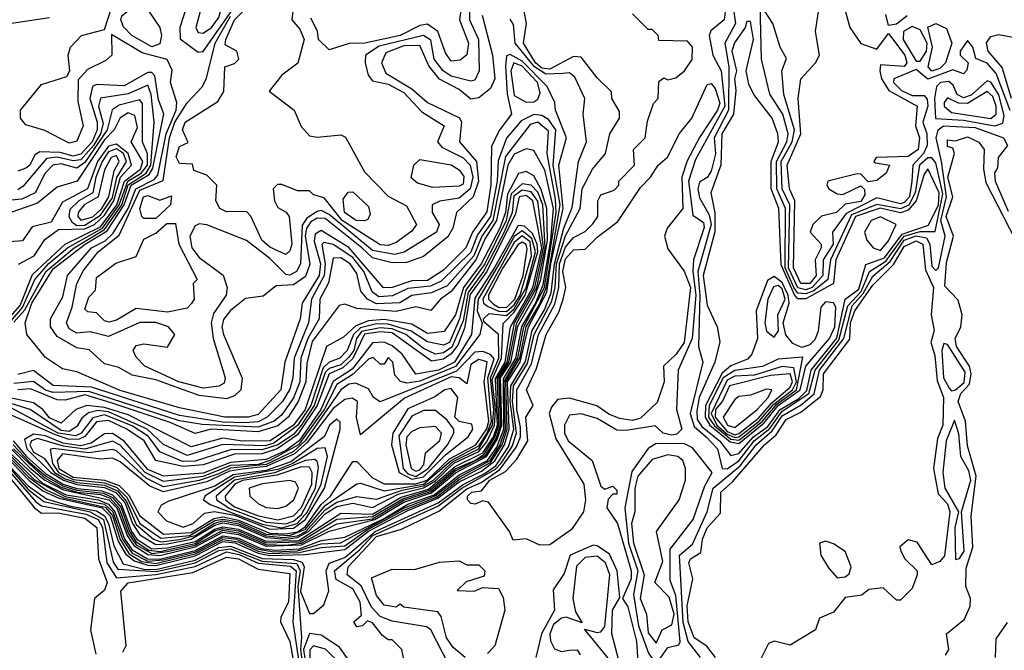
# Model space of a CAD drawing. Extents: x 2889633 to 3052318, y 540750 to 918690.
# Tile 538 of 656: x 2972860 to 2975359, y 836363 to 837965. Entities that reach past the tile are written whole.
import ezdxf

# ---------------------------------------------------------------- set-up
doc = ezdxf.new("R2010")
doc.units = 0

msp = doc.modelspace()

# ---------------------------------------------------------------- linework, layer by layer
at = {"layer": '0CON02XD'}
for points in [[(2973312.5, 837882.5), (2973325, 837884), (2973444.6, 838055), (2973449.4, 838119.4), (2973443.3, 838133.3), (2973420.8, 838129.2), (2973385, 838084), (2973375, 838078.8), (2973335, 838080), (2973313.3, 838065), (2973282.7, 837997.3), (2973266.2, 837945), (2973266.7, 837916.7), (2973312.5, 837882.5)], [(2974655, 836824.2), (2974685, 836844.5), (2974724.1, 836895), (2974763.3, 836926.7), (2974795, 836970.5), (2974862.9, 837015), (2974878.4, 837075), (2974939.2, 837150.8), (2974961.5, 837238.5), (2974995.4, 837274.6), (2975016.5, 837325), (2975058.2, 837351.8), (2975105, 837414.7), (2975145, 837427), (2975183.3, 837426.7), (2975202.5, 837522.5), (2975185, 837601.2), (2975175, 837614.3), (2975165, 837614.4), (2975143.8, 837595), (2975132.8, 837525), (2975116.4, 837493.6), (2975095, 837484.7), (2975035, 837495.4), (2974971.1, 837468.9), (2974917.7, 837355), (2974910.5, 837305), (2974875, 837276.4), (2974855, 837268.3), (2974835, 837270), (2974824.9, 837284.9), (2974802.2, 837335), (2974803.2, 837485), (2974781.3, 837535), (2974780.3, 837605), (2974806.8, 837655), (2974810, 837675), (2974796.7, 837725), (2974763.9, 837776.1), (2974742.5, 837865), (2974737.8, 838075)], [(2973535, 837368.8), (2973495, 837387.1), (2973474, 837405), (2973446.1, 837466.1), (2973435, 837477.5), (2973385, 837476.7), (2973367.5, 837485), (2973357.5, 837505), (2973360, 837545), (2973335, 837570), (2973301.7, 837581.7), (2973298.3, 837598.3), (2973265, 837600), (2973257, 837617), (2973265, 837642.5), (2973287, 837653), (2973272.5, 837685), (2973280, 837705), (2973363, 837757), (2973377.7, 837782.3), (2973380, 837845), (2973405, 837854), (2973416, 837865), (2973411.2, 837885), (2973381.2, 837901.2), (2973382.5, 837915), (2973405, 837964.2), (2973459.4, 838020.6)], [(2973325, 837930.5), (2973346.9, 837945), (2973365, 837970.6), (2973374.5, 838004.5), (2973365, 838024.2), (2973345, 838023.1), (2973320.4, 837995), (2973306.5, 837945), (2973312.7, 837932.7), (2973325, 837930.5)], [(2973195, 837895.6), (2973144.2, 837925), (2973123.3, 837946.7), (2973116, 837965), (2973119.2, 837975), (2973145, 837995.6), (2973185, 837990), (2973215.6, 837945), (2973220, 837925), (2973215, 837904), (2973195, 837895.6)], [(2974001.1, 838005), (2974001.4, 837965), (2974024.5, 837914.5), (2974026, 837835), (2974015, 837811.2), (2974005, 837808.8), (2973955, 837821.4), (2973934.2, 837835), (2973911.9, 837865), (2973903.2, 837913.2), (2973885, 837924.4), (2973772.1, 837897.9), (2973737.5, 837875), (2973736.7, 837855), (2973744.1, 837824.1), (2973755, 837810), (2973795, 837801.1), (2973835, 837780), (2973880.6, 837730.6), (2973936.7, 837695), (2973920, 837655), (2973931.2, 837641.2), (2973985, 837614.3), (2974002.9, 837595), (2974009.6, 837565), (2974003.3, 837535), (2973975, 837511.4), (2973925.8, 837504.2), (2973906.7, 837495), (2973906.2, 837475), (2973924, 837445), (2973918, 837425), (2973835.4, 837374.6), (2973811.7, 837368.3), (2973755, 837378.5), (2973645, 837470), (2973625, 837480), (2973615, 837477.8), (2973588.9, 837461.1), (2973577, 837443), (2973572, 837345), (2973562, 837325), (2973545, 837316), (2973535, 837318), (2973495, 837358), (2973435, 837403.8), (2973335, 837444), (2973315, 837446.2), (2973305, 837441.2), (2973291.9, 837415), (2973296.7, 837385), (2973315, 837360.8), (2973376, 837316), (2973386.2, 837285), (2973384, 837265), (2973351.7, 837218.3), (2973345.7, 837195), (2973350.8, 837155), (2973381.2, 837055), (2973378.3, 837041.7), (2973365, 837033.8), (2973325, 837028.6)], [(2973981.5, 838005), (2973975.6, 837965), (2973999.2, 837905), (2973994.2, 837875.8), (2973977.7, 837862.3), (2973955, 837860), (2973940.5, 837880.5), (2973920.8, 837935), (2973895, 837954), (2973875, 837950), (2973825, 837924.6), (2973735.6, 837905.6), (2973695.7, 837904.3), (2973645, 837888), (2973618, 837915), (2973615.7, 837935.7), (2973598.7, 837968.7)], [(2974033.9, 837976.1), (2974060, 837875), (2974065.6, 837814.4), (2974055, 837790), (2974025, 837766.7), (2974005, 837763.3), (2973975, 837787.5), (2973925, 837814.3), (2973898.1, 837848.1), (2973875, 837899.2), (2973835, 837898.9), (2973788.9, 837881.1), (2973778, 837855), (2973788.7, 837828.7), (2973855, 837789.4), (2973894.6, 837754.6), (2973976, 837716), (2973981.2, 837705), (2973976, 837655), (2974019.1, 837605), (2974024.6, 837555), (2974010.5, 837515), (2973968.8, 837475), (2973959.2, 837435), (2973946.5, 837413.5), (2973885, 837363.8), (2973841.7, 837348.3), (2973805, 837347.5), (2973755, 837360), (2973728.5, 837385), (2973635, 837459.6), (2973615, 837461.1), (2973598.8, 837451.2), (2973587.6, 837435), (2973584.2, 837415.8), (2973596.2, 837343.8), (2973585, 837312.9), (2973555, 837291.1), (2973510.8, 837289.2), (2973477.3, 837262.7), (2973433, 837257), (2973395, 837226.2), (2973377, 837203), (2973372.9, 837185), (2973377.1, 837165), (2973424.1, 837054.1), (2973421.2, 837025), (2973405, 837009.2), (2973385, 837001.9), (2973315, 837010), (2973205, 837050), (2973145, 837061.9), (2973111.7, 837081.7), (2973075, 837090.8), (2973036, 837126), (2973005, 837131.4), (2972955, 837160), (2972938.1, 837185), (2972937.5, 837205), (2972968.8, 837261.2), (2972980.8, 837315), (2973042.1, 837385), (2973076.8, 837403.2), (2973097.2, 837422.8), (2973134.8, 837485), (2973154.4, 837535.6), (2973200.7, 837559.3), (2973209.9, 837570.1), (2973231.1, 837675), (2973256.8, 837735), (2973258.9, 837755), (2973242.5, 837805), (2973246.4, 837836.4), (2973234.1, 837864.1), (2973170.5, 837880.5), (2973092.5, 837927.5), (2973093.3, 837875), (2973078.6, 837861.4), (2973031.5, 837838.5), (2973008.1, 837811.9), (2973006.9, 837756.9), (2973020.8, 837695), (2973005, 837656.7), (2972985, 837651.4), (2972923.9, 837683.9), (2972875, 837698), (2972861.4, 837715), (2972861.9, 837735), (2972915, 837800), (2972979.5, 837820.5), (2972986.7, 837835), (2972982.5, 837875), (2972988.8, 837895), (2973016.7, 837925), (2973075, 837940), (2973092.5, 837995)], [(2973325, 837028.6), (2973263.3, 837045), (2973177.5, 837085), (2973155, 837107.5), (2973147.5, 837125), (2973155, 837137.5), (2973175, 837141.2), (2973235, 837133.3), (2973253.3, 837165), (2973237.5, 837185), (2973205, 837195.6), (2973165, 837195.8), (2973085, 837160), (2973038.3, 837171.7), (2973005, 837168.8), (2972985, 837180), (2972978.8, 837195), (2972993.1, 837235), (2973004.3, 837295), (2973022, 837328), (2973058.8, 837375), (2973112.1, 837417.9), (2973165, 837531.8), (2973223.5, 837556.5), (2973239.6, 837665), (2973253.6, 837705), (2973285, 837753.8), (2973323.3, 837795), (2973333.9, 837816.1), (2973356.2, 837905), (2973395, 837973.5)], [(2973553.1, 837986.9), (2973550, 837965), (2973570.9, 837940.9), (2973582, 837915), (2973565.6, 837854.4), (2973525, 837824), (2973493, 837783), (2973556.7, 837735), (2973573.9, 837693.9), (2973595, 837670), (2973615, 837666.2), (2973675, 837672.5), (2973686.4, 837666.4), (2973735, 837578.8), (2973795, 837516.7), (2973841.7, 837491.7), (2973866.7, 837445), (2973855, 837427.5), (2973815, 837398.8), (2973795, 837391.4), (2973775, 837393.1), (2973677.8, 837455), (2973632.3, 837512.3), (2973605, 837520), (2973595, 837530), (2973565, 837530), (2973525, 837546.7), (2973513.9, 837546.1), (2973503.3, 837535), (2973506.7, 837505), (2973515, 837487.5), (2973536.4, 837476.4), (2973543.3, 837465), (2973550, 837395), (2973545, 837377.5), (2973535, 837368.8)], [(2973840, 836315), (2973830, 836365), (2973805, 836390), (2973795, 836390), (2973780.7, 836400.7), (2973755, 836432.5), (2973742.5, 836437.5), (2973730, 836425), (2973715, 836422.5), (2973707.5, 836435), (2973727.5, 836452.5), (2973723.8, 836485), (2973705, 836519.2), (2973662.7, 836542.7), (2973658.6, 836565), (2973722.1, 836617.9), (2973755.9, 836655), (2973921, 836729), (2973981.8, 836775), (2974067.1, 836822.9), (2974081.9, 836838.1), (2974109.4, 836880.6), (2974120.5, 836915), (2974110.5, 836995), (2974113.3, 837035), (2974148.8, 837091.2), (2974165.3, 837165), (2974210, 837250), (2974218.8, 837285), (2974222.6, 837345), (2974245, 837416), (2974281.9, 837485), (2974287.1, 837535), (2974313.8, 837585), (2974346.7, 837625), (2974357.5, 837675), (2974382.5, 837715), (2974381.7, 837731.7), (2974362.5, 837765), (2974361.7, 837781.7), (2974325, 837817.5), (2974285, 837870), (2974265, 837871.2), (2974205, 837839.1), (2974185, 837841.6), (2974168.7, 837855), (2974138.1, 837905), (2974146.2, 837955), (2974138.8, 837995)], [(2973948, 836328), (2973903.3, 836415), (2973892.3, 836422.3), (2973805, 836436.9), (2973775, 836448.9), (2973752.8, 836472.8), (2973726.7, 836526.7), (2973690.8, 836555), (2973693.3, 836575), (2973765, 836652), (2973829.1, 836670.9), (2973923.5, 836716.5), (2973995, 836773.4), (2974031, 836789), (2974078.1, 836821.9), (2974120.4, 836879.6), (2974130.8, 836905), (2974130.5, 836929.5), (2974121.8, 836975), (2974121.8, 837025), (2974159, 837091), (2974176.2, 837165), (2974217.8, 837242.2), (2974227.8, 837285), (2974229.8, 837345), (2974245, 837386.9), (2974265, 837412), (2974295, 837426.7), (2974314, 837446), (2974326.7, 837465), (2974327.5, 837505), (2974335, 837520), (2974368.3, 837531.7), (2974380, 837545), (2974380, 837555), (2974420, 837595), (2974417.5, 837635), (2974447.5, 837665), (2974453, 837707), (2974468.3, 837751.7), (2974480, 837765), (2974481.7, 837808.3), (2974495, 837817.5), (2974505, 837812.5), (2974525, 837817.5), (2974547.5, 837835), (2974566.4, 837863.6), (2974567.5, 837895), (2974555, 837910), (2974481.7, 837911.7), (2974480, 837925), (2974465, 837940), (2974455, 837940), (2974415, 837980)], [(2974650, 837985), (2974648, 837965), (2974613.6, 837936.4), (2974610, 837925), (2974618.8, 837875), (2974640, 837835), (2974649.5, 837745), (2974575, 837610), (2974557.3, 837555), (2974568.3, 837468.3), (2974595, 837450), (2974597, 837437), (2974570, 837355), (2974568, 837325), (2974576.2, 837265), (2974566.2, 837155), (2974531.2, 837075), (2974526.7, 836975), (2974540, 836925), (2974527.6, 836912.4), (2974515, 836909.2), (2974493.3, 836915), (2974473, 836933), (2974398.8, 836921.2), (2974375, 836922), (2974325, 836952), (2974285, 836963.8), (2974255, 836960), (2974242.5, 836935), (2974242.9, 836915), (2974252, 836895), (2974312.5, 836845), (2974335, 836780), (2974345, 836772.5), (2974365, 836780), (2974375, 836770), (2974375, 836760), (2974365, 836760), (2974353, 836747), (2974350, 836725), (2974377.1, 836685), (2974411.9, 836565), (2974411.4, 836545), (2974390, 836495), (2974403.3, 836473.3), (2974425.6, 836385), (2974428.8, 836335)], [(2974672.5, 837985), (2974676.9, 837955), (2974649.4, 837905), (2974660, 837845), (2974658.8, 837735), (2974622.5, 837665), (2974625.5, 837624.5), (2974615, 837580), (2974605, 837563.8), (2974585, 837552.5), (2974580.8, 837535), (2974585, 837512.5), (2974609.4, 837469.4), (2974614.7, 837445), (2974581.3, 837325), (2974585.9, 837264.1), (2974582.5, 837135), (2974593.8, 837095), (2974561.1, 836965), (2974571.8, 836931.8), (2974602, 836905), (2974630.8, 836875), (2974642.5, 836825), (2974655, 836824.2)], [(2975374.1, 837734.1), (2975338.4, 837828.4), (2975315, 837854.3), (2975286.4, 837866.4), (2975278.8, 837895), (2975265, 837912.5), (2975246.7, 837885), (2975246.7, 837875), (2975267.5, 837855), (2975263.6, 837836.4), (2975255, 837827.5), (2975228, 837838), (2975165, 837814.2), (2975135, 837838.8), (2975078.8, 837815), (2975077.5, 837805), (2975098, 837785), (2975125, 837772.7), (2975155, 837772.5), (2975163.2, 837763.2), (2975164.5, 837745), (2975151.8, 837705), (2975161.9, 837675), (2975163.3, 837645), (2975153.6, 837625), (2975126.4, 837595), (2975124.4, 837555), (2975118, 837515), (2975105, 837500.4), (2975095, 837497.3), (2975035, 837512.2), (2974957.6, 837472.4), (2974922.5, 837425), (2974924.4, 837395), (2974899.1, 837355), (2974898.5, 837315), (2974870.9, 837285), (2974855, 837278.6), (2974835, 837283.9), (2974811.4, 837335), (2974814.7, 837495), (2974794.7, 837535), (2974792.8, 837605), (2974820.7, 837655), (2974826.2, 837685), (2974799.2, 837775), (2974793.8, 837835), (2974806.4, 837866.4), (2974790, 837895), (2974771.2, 837955), (2974749.4, 837989.4)], [(2974865, 837294.6), (2974842.5, 837295), (2974823.9, 837335), (2974827.5, 837505), (2974813.5, 837535), (2974807.3, 837595), (2974842.1, 837675), (2974836, 837765), (2974842, 837815), (2974880, 837855), (2974890, 837875), (2974880, 837935), (2974888.3, 837991.7)], [(2974955.8, 837985), (2974966.7, 837945), (2974994.4, 837904.4), (2975035, 837890), (2975065, 837930), (2975106.5, 837875), (2975111.4, 837855), (2975105, 837846), (2975045, 837850), (2975043.3, 837835), (2975047.1, 837815), (2975065.7, 837785), (2975138, 837745), (2975133.1, 837695), (2975143.3, 837665), (2975140.6, 837635), (2975115, 837617.5), (2975033.3, 837615), (2975027.5, 837605), (2975031.7, 837601.7), (2975067.5, 837595), (2975058.8, 837575), (2975035, 837556.2), (2975013.3, 837553.3), (2974995, 837572.5), (2974985, 837573.3), (2974911.2, 837555), (2974908, 837545), (2974913.8, 837535), (2974935, 837522.5), (2974949.2, 837520.8), (2974995, 837542.5), (2975003.6, 837533.6), (2975005, 837520), (2974995, 837503.5), (2974955, 837496.7), (2974933.3, 837475), (2974895, 837466), (2974872.5, 837445), (2974865.7, 837425), (2974893.8, 837395), (2974894.2, 837385), (2974878.9, 837355), (2974881.5, 837315), (2974865, 837294.6)], [(2975112.5, 837975), (2975085, 837953.3), (2975065, 837950), (2975058.3, 837978.3)], [(2972807.9, 836857.9), (2972881.2, 836781.2), (2972927.6, 836747.6), (2972989, 836729), (2973055, 836717.6), (2973075, 836704.7), (2973085.5, 836685), (2973098.3, 836628.3), (2973122.5, 836582.5), (2973175, 836569.2), (2973205, 836568.6), (2973305, 836591.8), (2973365, 836624.1), (2973395, 836627.4), (2973475, 836596.5), (2973555, 836593.7), (2973576.8, 836586.8), (2973581.9, 836575), (2973572.8, 836512.8), (2973595, 836456.7), (2973605, 836456.2), (2973631.5, 836478.5), (2973644.5, 836514.5), (2973637.3, 836565), (2973645.4, 836584.6), (2973685, 836598.8), (2973761.7, 836665), (2973922.1, 836737.9), (2973985, 836784.4), (2974039, 836811), (2974068.2, 836831.8), (2974100.4, 836879.6), (2974113.6, 836925), (2974104.3, 836995), (2974105.9, 837035), (2974143.3, 837096.7), (2974160.7, 837175), (2974192.1, 837227.9), (2974208.9, 837271.1), (2974216.9, 837345), (2974241, 837435), (2974262.3, 837487.7), (2974278, 837605), (2974298, 837655), (2974290, 837725), (2974293.8, 837765), (2974269.1, 837819.1), (2974255, 837830), (2974238.6, 837828.6), (2974195, 837826.9), (2974166.5, 837845), (2974117.5, 837905), (2974112.9, 837952.9), (2974105, 837966.7)], [(2972935, 837970), (2972834.1, 837954.1)], [(2974665, 836858), (2974685, 836862.7), (2974722.6, 836905), (2974758.2, 836931.8), (2974790.2, 836975), (2974837.1, 837002.9), (2974857.3, 837022.7), (2974868.9, 837075), (2974933.8, 837156.2), (2974955.3, 837254.7), (2974989.9, 837280.1), (2975007.3, 837342.7), (2975055, 837359.7), (2975099.5, 837420.5), (2975166.6, 837443.4), (2975192.2, 837495), (2975193.9, 837525), (2975165, 837586), (2975155, 837572.5), (2975134.8, 837505), (2975115, 837480.8), (2975095, 837474.2), (2975043.5, 837486.5), (2974981.5, 837465), (2974930.8, 837355), (2974925.4, 837294.6), (2974855, 837256), (2974835, 837256.1), (2974826.2, 837266.2), (2974792.5, 837342.5), (2974786.5, 837485), (2974766.9, 837535), (2974766.8, 837605), (2974785.7, 837655), (2974784, 837675), (2974770, 837715), (2974723.3, 837775), (2974710.8, 837800.8), (2974703.8, 837835), (2974721.9, 837915), (2974715, 837960), (2974705, 837960), (2974701.2, 837945), (2974673.9, 837906.1), (2974667.1, 837885), (2974679.2, 837835), (2974673.6, 837815), (2974677.1, 837785), (2974671.2, 837725), (2974642.1, 837675), (2974639.6, 837595), (2974614.3, 837525), (2974624, 837474), (2974623.7, 837426.3), (2974594.6, 837315), (2974605, 837240), (2974630, 837185), (2974636.4, 837146.4), (2974624.4, 837095), (2974584.7, 837005.3), (2974578.6, 836971.4), (2974579.5, 836949.5), (2974591.4, 836931.4), (2974635.9, 836895), (2974665, 836858)], [(2975145, 837859.2), (2975161.1, 837885), (2975162.7, 837905), (2975145, 837939.4), (2975125, 837947.5), (2975103.3, 837935), (2975101.8, 837915), (2975135, 837860), (2975145, 837859.2)], [(2975175, 837834.5), (2975165.6, 837845.6), (2975176.4, 837895), (2975164.4, 837945.6), (2975185, 837955.6), (2975212.5, 837942.5), (2975225.6, 837905), (2975209.4, 837855), (2975195, 837841.1), (2975175, 837834.5)], [(2975377.5, 837765), (2975353.6, 837843.6), (2975318, 837885), (2975313.9, 837906.1), (2975325, 837922.5), (2975345, 837927.5), (2975385, 837920)], [(2972820.3, 836860.3), (2972884.1, 836794.1), (2972918.5, 836768.5), (2972959.3, 836749.3), (2973069.1, 836725), (2973089.2, 836705), (2973109.9, 836639.9), (2973128.3, 836608.3), (2973150.1, 836590.1), (2973185, 836579.2), (2973205, 836578.7), (2973305, 836603), (2973375, 836639.1), (2973406.2, 836636.2), (2973465, 836610.1), (2973495, 836604.1), (2973583.3, 836606.7), (2973685, 836619.3), (2973744.6, 836665.4), (2973845, 836718.3), (2973920.9, 836749.1), (2973975, 836791.2), (2974031.6, 836818.4), (2974065.6, 836844.4), (2974090, 836885), (2974102, 836925), (2974098, 837045), (2974130.3, 837095), (2974150.9, 837185), (2974197.6, 837272.4), (2974207.4, 837345), (2974239.3, 837485), (2974227.9, 837595), (2974247.5, 837665), (2974220, 837735), (2974218, 837755), (2974198.5, 837795), (2974135, 837859.7), (2974105, 837876.4), (2974095, 837873.3), (2974092.8, 837847.2), (2974096.7, 837776.7), (2974108, 837725), (2974076.8, 837683.2), (2974057.3, 837642.7), (2974055.4, 837545.4), (2974045, 837476.7), (2974009.1, 837425), (2973991.9, 837385), (2973935, 837328.6), (2973895, 837302.1), (2973855, 837301.8), (2973805, 837284.5), (2973783.5, 837283.5), (2973695, 837386.1), (2973625, 837429.5), (2973609.6, 837420.4), (2973607.3, 837402.7), (2973622.9, 837345), (2973620, 837315), (2973576.7, 837245), (2973571.9, 837205), (2973532.5, 837095), (2973522.2, 837025), (2973465, 836961.9), (2973440, 836955), (2973380, 836955), (2973265, 836978.6), (2973115, 837023.1), (2973005, 837070), (2972968.3, 837078.3), (2972925, 837106.7), (2972877.5, 837165), (2972873.3, 837195), (2972890.3, 837245), (2972945, 837332.3), (2973026.1, 837395), (2973081.3, 837428.7), (2973124.8, 837495), (2973142.8, 837545), (2973187.9, 837572.1), (2973197.8, 837587.8), (2973225.4, 837725.4), (2973211.7, 837761.7), (2973202.7, 837822.7), (2973195, 837830.6), (2973185, 837830.6), (2973125, 837797.1), (2973055, 837800), (2973044.3, 837795), (2973037.3, 837765), (2973056.2, 837705), (2973056.6, 837685), (2973043.3, 837655), (2973015, 837623.3), (2972995, 837618.2), (2972962.7, 837627.3), (2972911.1, 837628.9), (2972898.3, 837621.7), (2972885.8, 837595), (2972875, 837587.5), (2972855, 837580)], [(2974145, 837755.7), (2974165, 837756), (2974175, 837763.3), (2974180.8, 837779.2), (2974173.6, 837805), (2974135, 837847.3), (2974114, 837855), (2974106.2, 837835), (2974115, 837772.5), (2974145, 837755.7)], [(2972845, 837196.2), (2972872.5, 837227.5), (2972926.4, 837325), (2972997.7, 837385), (2973075, 837431.6), (2973118.6, 837495), (2973135, 837545.3), (2973180.3, 837575), (2973192.3, 837595), (2973201.4, 837705), (2973193.5, 837775), (2973185, 837798.8), (2973135, 837776.7), (2973065, 837766), (2973059.4, 837745), (2973065, 837726.2), (2973071.5, 837701.5), (2973064.7, 837675), (2973047.1, 837645), (2973015, 837609.2), (2972995, 837606.5), (2972955, 837615.9), (2972928, 837612), (2972868.3, 837541.7), (2972855, 837533.1)], [(2974180.3, 836630.3), (2974145, 836646.2), (2974112.5, 836642.5), (2974103.3, 836665), (2974049.3, 836739.3), (2974035, 836742.5), (2974016.1, 836733.9), (2974005, 836736.2), (2973996.2, 836745), (2973996, 836755), (2974007.5, 836765), (2974032, 836768), (2974052.9, 836795), (2974092.7, 836817.3), (2974121.7, 836848.3), (2974149.2, 836895), (2974144.4, 836955.6), (2974163.3, 836985), (2974145.8, 837025), (2974171.5, 837078.5), (2974195.8, 837165), (2974228.2, 837221.8), (2974239.2, 837255), (2974246.2, 837285), (2974238.5, 837325), (2974245, 837357.5), (2974265, 837380), (2974295, 837382), (2974325, 837412.5), (2974378.1, 837451.9), (2974435, 837538.8), (2974461.2, 837565), (2974480, 837595), (2974504.1, 837615.9), (2974534.3, 837675.7), (2974566, 837715), (2974605, 837800), (2974615, 837802.5), (2974625, 837790), (2974636.7, 837753.3), (2974630.6, 837735), (2974585, 837666), (2974553.6, 837606.4), (2974540.6, 837565), (2974543.1, 837485), (2974503.3, 837435), (2974496.7, 837415), (2974505, 837382.5), (2974546.4, 837326.4), (2974562.2, 837285), (2974546.4, 837145), (2974525.7, 837115), (2974493.8, 837085), (2974495.7, 837045), (2974477.6, 836992.4), (2974435, 836953.1), (2974415, 836947.1), (2974382.1, 836952.1), (2974355, 836962.5), (2974324.4, 836984.4), (2974255, 837003.8), (2974225, 837000), (2974209.5, 836980.5), (2974203.8, 836965), (2974220.3, 836900.3), (2974292, 836785), (2974295.6, 836745), (2974290.8, 836715), (2974260.3, 836669.7), (2974205, 836630.8), (2974180.3, 836630.3)], [(2975334.4, 837695.6), (2975355, 837702), (2975358.3, 837721.7), (2975345, 837773.8), (2975325, 837806.2), (2975315, 837810), (2975275, 837773.6), (2975255, 837766.4), (2975239.4, 837775), (2975228.8, 837798.8), (2975217.8, 837807.8), (2975196.7, 837805), (2975186.9, 837795), (2975181.8, 837765), (2975184.1, 837714.1), (2975255, 837709.6), (2975334.4, 837695.6)], [(2975325, 837713.8), (2975338.5, 837725), (2975338.2, 837745), (2975329.9, 837769.9), (2975315, 837782.5), (2975265, 837751.8), (2975242.7, 837752.7), (2975215, 837766.2), (2975206.2, 837755), (2975206.2, 837745), (2975225, 837729.4), (2975325, 837713.8)], [(2972799.2, 837155), (2972866.5, 837233.5), (2972898.5, 837305), (2972934, 837346), (2972980.9, 837385), (2973069.6, 837435), (2973112.4, 837495), (2973134.4, 837555), (2973168, 837575), (2973183.7, 837595), (2973183.8, 837623.8), (2973171.4, 837655), (2973171.7, 837751.7), (2973165, 837761.2), (2973112.5, 837747.5), (2973094.4, 837735.6), (2973081.3, 837685), (2973025, 837601.8), (2973005, 837587.8), (2972965, 837598.9), (2972943.8, 837595), (2972924.3, 837575), (2972898.8, 837525), (2972865, 837509.4), (2972820, 837505)], [(2972786.5, 837155), (2972861.2, 837238.8), (2972892, 837318), (2972975.2, 837394.8), (2973065, 837439.1), (2973106.4, 837495), (2973125.6, 837554.4), (2973166.7, 837585), (2973172.3, 837605), (2973142.5, 837655), (2973158.8, 837691.2), (2973151.5, 837721.5), (2973135, 837728.6), (2973114.6, 837715.4), (2973099.4, 837685), (2973075, 837659.6), (2973005.7, 837555), (2972955, 837539.2), (2972905, 837498.9), (2972807.5, 837465)], [(2973205, 836583.5), (2973305, 836607.8), (2973375, 836644.3), (2973415, 836638.5), (2973465, 836615.1), (2973495, 836608.8), (2973568.8, 836611.2), (2973625, 836624.2), (2973685, 836628.8), (2973741.3, 836668.7), (2973835, 836718.8), (2973917.7, 836752.3), (2973975, 836797.1), (2974055, 836840.2), (2974084.6, 836885.4), (2974097.1, 836925), (2974093.3, 837045), (2974129.2, 837105), (2974144.9, 837185), (2974178.8, 837241.2), (2974195.9, 837284.1), (2974231.1, 837495), (2974214.1, 837595), (2974220.9, 837685), (2974201.5, 837711.5), (2974185, 837721.9), (2974165, 837724.4), (2974132.2, 837707.8), (2974095, 837663.8), (2974073.9, 837606.1), (2974071.3, 837555), (2974054.7, 837465), (2974021.5, 837418.5), (2974005, 837374.4), (2973929.2, 837300.8), (2973902, 837288), (2973845, 837281.8), (2973806.2, 837263.8), (2973771.1, 837261.1), (2973754, 837274), (2973732.9, 837325), (2973705, 837360.9), (2973655, 837394.3), (2973631.4, 837398.6), (2973626.2, 837393.8), (2973634.7, 837345), (2973632.2, 837315), (2973600.5, 837255), (2973593.1, 837195), (2973556.4, 837105), (2973553.3, 837055), (2973545, 837026.2), (2973526.9, 836995), (2973487.5, 836955), (2973465, 836943.2), (2973431.1, 836941.1), (2973375, 836942.5), (2973265, 836959.6), (2973041.8, 837031.8), (2972945, 837035.6), (2972895, 837074), (2972855, 837064)], [(2973185, 836589.5), (2973225, 836592.8), (2973306.9, 836613.1), (2973375, 836649.2), (2973409.6, 836645), (2973465, 836619.8), (2973505, 836612.8), (2973565, 836615.8), (2973625, 836633.8), (2973675, 836635.9), (2973836.3, 836725), (2973914.6, 836755.4), (2973975, 836802.9), (2974053.5, 836845), (2974079.2, 836885), (2974092.7, 836925), (2974089.3, 837045), (2974123.9, 837105), (2974139.3, 837185), (2974191.4, 837285), (2974221.5, 837475), (2974219.3, 837509.3), (2974198.2, 837625), (2974202.2, 837682.2), (2974175, 837704.5), (2974155, 837698.9), (2974092.4, 837617.6), (2974060.3, 837455), (2974032.4, 837415), (2974012.7, 837365), (2973945, 837288.9), (2973905, 837271.1), (2973855, 837264.3), (2973824.5, 837245.5), (2973765, 837243.1), (2973742.5, 837255), (2973725.8, 837275), (2973715, 837320), (2973698.6, 837345), (2973675, 837360), (2973655, 837358.8), (2973643.1, 837296.9), (2973621.1, 837255), (2973619.4, 837205), (2973591.1, 837155), (2973573.1, 837105), (2973570.4, 837045), (2973555, 837004.2), (2973525, 836961.4), (2973505.8, 836945), (2973465, 836929.7), (2973323, 836937), (2973265, 836946), (2973035, 837020.8), (2972945, 837017.9), (2972925, 837023.8), (2972895, 837045.6), (2972845, 837041.2)], [(2974588, 836345), (2974556.5, 836385), (2974543.7, 836433.7), (2974534.4, 836605), (2974567.1, 836632.9), (2974604.4, 836715), (2974620, 836775), (2974688.6, 836831.4), (2974729.1, 836885), (2974769.7, 836920.3), (2974795, 836958.9), (2974843, 836987), (2974875.8, 837014.2), (2974889.7, 837075), (2974951.1, 837155), (2974972.3, 837237.7), (2975000.9, 837269.1), (2975025, 837313.3), (2975069, 837351), (2975105, 837404.6), (2975135, 837416.1), (2975161.1, 837411.1), (2975170, 837395), (2975175, 837338.8), (2975185, 837328), (2975192, 837335), (2975209.1, 837415), (2975197.8, 837455), (2975212.4, 837515), (2975199.6, 837605), (2975185.6, 837665), (2975190.6, 837685), (2975204.6, 837695.4), (2975285, 837690.9), (2975356.7, 837665), (2975366.7, 837645), (2975343.3, 837615), (2975341.7, 837588.3), (2975334.1, 837575.9), (2975336, 837555), (2975368.4, 837478.4)], [(2972856.4, 837343.6), (2972896, 837365), (2972923.1, 837406.9), (2972958, 837432), (2973025, 837434), (2973049.6, 837445), (2973075, 837468.8), (2973098.8, 837505), (2973115.4, 837564.6), (2973143.2, 837595), (2973134.7, 837625), (2973105, 837649.1), (2973085, 837644), (2973057.5, 837605), (2973032.2, 837535), (2972968.7, 837501.3), (2972939.2, 837450.8), (2972891.3, 837438.7), (2972866.4, 837403.6), (2972764.7, 837395.3)], [(2975209.7, 836350.3), (2975218, 836365), (2975212, 836405), (2975257.5, 836442.5), (2975271.9, 836475), (2975272.9, 836495), (2975261.4, 836525), (2975261.7, 836571.7), (2975278.9, 836625), (2975274.4, 836705), (2975287.5, 836805), (2975265, 836882.5), (2975260, 836945), (2975241.5, 836995), (2975248.5, 837015), (2975270.7, 837039.3), (2975274.6, 837065), (2975270.5, 837085), (2975237.5, 837135), (2975234.5, 837155.5), (2975248.6, 837185), (2975251.9, 837215), (2975242.1, 837252.1), (2975207.7, 837287.7), (2975212.2, 837347.8), (2975230, 837415), (2975211.5, 837465), (2975228.6, 837515), (2975215.8, 837565), (2975232.5, 837625), (2975228.3, 837638.3), (2975215, 837642.5), (2975215, 837660), (2975235, 837657.5), (2975265, 837667.5), (2975294.2, 837654.2), (2975307.5, 837635), (2975305.6, 837585), (2975311.7, 837551.7), (2975387.1, 837405)], [(2973215, 836594.7), (2973305, 836616.8), (2973375, 836653.9), (2973415, 836648.1), (2973472, 836622), (2973507.2, 836617.2), (2973569.1, 836620.9), (2973625, 836642.3), (2973685, 836650.6), (2973783.1, 836696.9), (2973845, 836734.4), (2973911.8, 836758.2), (2973975, 836808.5), (2974046.8, 836845), (2974071, 836879), (2974088.8, 836925), (2974087.6, 837052.4), (2974118.9, 837105), (2974134.2, 837185.8), (2974167.9, 837242.1), (2974188.4, 837291.6), (2974208.2, 837405), (2974214.4, 837485), (2974207.6, 837515), (2974192.4, 837582.4), (2974165, 837632.5), (2974145, 837636.7), (2974115, 837623.1), (2974098.7, 837595), (2974069.8, 837455), (2974040.9, 837409.1), (2974017.4, 837355), (2973955, 837274.3), (2973928, 837255), (2973903.6, 837226.4), (2973865, 837235.8), (2973815, 837223.8), (2973715, 837231.2), (2973685, 837242.5), (2973670.7, 837239.3), (2973602.3, 837147.7), (2973588.8, 837091.2), (2973586.2, 837045), (2973566.9, 836995), (2973541.5, 836955), (2973515, 836933.3), (2973465, 836917.6), (2973345.3, 836924.7), (2973305, 836913.5), (2973241.7, 836941.7), (2973092, 836992), (2973025, 837012.1), (2972975, 836998.2), (2972955, 836999.5), (2972887.5, 837027.5), (2972855, 837024.6)], [(2973005, 837442), (2973025, 837443.3), (2973065, 837468.2), (2973095, 837512.7), (2973106.1, 837563.9), (2973131.1, 837605), (2973123.1, 837625), (2973105, 837637.1), (2973085, 837629.6), (2973069.3, 837605), (2973053.1, 837565), (2973045.5, 837525), (2973010, 837505), (2972987.2, 837482.8), (2972984.4, 837465), (2972991.6, 837451.6), (2973005, 837442)], [(2973015, 837455.7), (2973045, 837464.1), (2973068, 837485), (2973085.8, 837515), (2973099.3, 837580.7), (2973112.5, 837605), (2973105, 837620), (2973091.9, 837615), (2973075, 837583.8), (2973058.6, 837515), (2973023.1, 837495), (2973007.8, 837475), (2973006.9, 837465), (2973015, 837455.7)], [(2973908.3, 837538.3), (2973869.3, 837549.3), (2973853.6, 837563.6), (2973860, 837595), (2973875, 837610), (2973955, 837596.2), (2973975, 837583.3), (2973986.6, 837566.6), (2973985, 837547.5), (2973975, 837542), (2973908.3, 837538.3)], [(2973215, 836604), (2973305, 836625.6), (2973375, 836663.3), (2973415, 836657.2), (2973485, 836627.5), (2973575, 836631.2), (2973645, 836665.8), (2973760.8, 836695), (2973835, 836739.6), (2973905, 836763.2), (2973966.1, 836813.9), (2974044.9, 836855.1), (2974071.6, 836898.4), (2974083.3, 836935), (2974080.3, 837055), (2974106.2, 837095), (2974123.7, 837186.3), (2974167.6, 837262.4), (2974182.5, 837305), (2974199.2, 837405), (2974197.7, 837485), (2974183.2, 837533.2), (2974165, 837568.6), (2974145, 837579.4), (2974125.6, 837574.4), (2974098, 837522), (2974092.8, 837475), (2974078.1, 837435), (2974031.4, 837345), (2973986.2, 837285), (2973966.2, 837215), (2973937.1, 837172.9), (2973895, 837168.1), (2973855, 837191.5), (2973785, 837203.7), (2973745, 837199.7), (2973712.7, 837187.3), (2973681.7, 837158.3), (2973638, 837135), (2973584.1, 836975), (2973554.6, 836935), (2973495.6, 836895), (2973425, 836894.7), (2973375, 836901.8), (2973295, 836879.5), (2973135, 836960.8), (2973075, 836980.2), (2973030, 836985), (2973002.5, 836975), (2972965, 836940), (2972935, 836953.5), (2972918.6, 836975), (2972895, 836991.5), (2972835, 837004)], [(2973195, 836608.9), (2973235, 836614), (2973305, 836630), (2973375, 836667.8), (2973415, 836661.7), (2973485, 836631.8), (2973535, 836629.8), (2973574.6, 836635.4), (2973665, 836684), (2973755, 836697.4), (2973835, 836744.6), (2973903.3, 836766.7), (2973965, 836818.8), (2974041.7, 836858.3), (2974068.7, 836901.3), (2974079.7, 836935), (2974076.3, 837055), (2974101.6, 837095), (2974121.5, 837195), (2974172.6, 837285), (2974193.4, 837385), (2974187.4, 837495), (2974175, 837526.7), (2974157.5, 837545), (2974135, 837547.8), (2974107.2, 837522.8), (2974094.8, 837455), (2974040.2, 837345), (2973992.2, 837277.8), (2973976.3, 837205), (2973950.6, 837145), (2973935, 837137.8), (2973895, 837146.7), (2973853.5, 837173.5), (2973795, 837191.7), (2973765, 837192.1), (2973725, 837182.6), (2973706.6, 837165), (2973690.8, 837125), (2973672, 837105), (2973645, 837094.6), (2973629.7, 837080.3), (2973598.4, 836985), (2973565, 836934.1), (2973505, 836888.9), (2973482.4, 836882.4), (2973375, 836885.5), (2973285, 836857.5), (2973225, 836885.6), (2973183.1, 836925), (2973085, 836968.4), (2973058.1, 836971.9), (2973033.9, 836966.1), (2973017.3, 836952.7), (2973005, 836931.2), (2972985, 836918.5), (2972965, 836921.8), (2972886, 836975), (2972835, 836990.9)], [(2973215, 836613.7), (2973305, 836634.4), (2973355, 836666.1), (2973375, 836672.4), (2973415, 836666.2), (2973485, 836636.2), (2973571.2, 836638.8), (2973665, 836696.4), (2973755, 836702.6), (2973831.8, 836748.2), (2973900.5, 836769.5), (2973965, 836824.3), (2974015, 836845.1), (2974038.5, 836861.5), (2974065.9, 836904.1), (2974076.2, 836935), (2974072.2, 837055), (2974097, 837095), (2974115.3, 837194.7), (2974167.6, 837285), (2974189.3, 837385), (2974175, 837504.3), (2974157.5, 837527.5), (2974135, 837532.2), (2974113.6, 837516.4), (2974109.6, 837475), (2974089.4, 837425), (2974036.8, 837325), (2973998, 837272), (2973985, 837200), (2973956.9, 837133.1), (2973935, 837118.8), (2973915, 837115.6), (2973885, 837130), (2973839.4, 837165), (2973805, 837179.5), (2973775, 837182.6), (2973727.2, 837172.8), (2973714.8, 837155.2), (2973708.2, 837125), (2973695, 837107.3), (2973675, 837088.2), (2973645, 837079.3), (2973635, 837068.5), (2973607.1, 836985), (2973575, 836935.9), (2973555, 836911.6), (2973515.1, 836884.9), (2973475, 836872.1), (2973397.1, 836872.9), (2973305, 836843.9), (2973273, 836843), (2973215, 836866.9), (2973186.2, 836906.2), (2973145, 836933.1), (2973075, 836960.8), (2973045, 836953.6), (2973015.5, 836915), (2973002.4, 836907.6), (2972957.3, 836915), (2972825, 836986)], [(2973735, 837453.8), (2973713.3, 837455), (2973684.2, 837475), (2973680.7, 837509.3), (2973693, 837527), (2973705, 837527.5), (2973745, 837490), (2973749.3, 837470.7), (2973743, 837457), (2973735, 837453.8)], [(2973195, 836621), (2973235, 836623.5), (2973305, 836639.3), (2973355, 836671), (2973375, 836677), (2973415, 836670.8), (2973485, 836640.5), (2973567.9, 836642.1), (2973675, 836711.4), (2973755, 836708.5), (2973828.2, 836751.8), (2973897.6, 836772.4), (2973965, 836829.6), (2974035.4, 836864.6), (2974061.9, 836905), (2974072.5, 836935), (2974067.7, 837052.3), (2974092, 837095), (2974105.5, 837185), (2974162.4, 837285), (2974185, 837384.2), (2974161.8, 837505), (2974145, 837518.5), (2974127.1, 837515), (2974118, 837472), (2974045, 837325.3), (2974003.3, 837266.7), (2973988.5, 837181.5), (2973971.9, 837138.1), (2973955, 837116.2), (2973935, 837102.7), (2973905, 837097.3), (2973805, 837169.2), (2973775, 837172.1), (2973735, 837165.8), (2973705, 837104.1), (2973679.8, 837080.2), (2973644.8, 837065.2), (2973614.6, 836984.6), (2973565, 836910.8), (2973513.6, 836875), (2973475, 836861.7), (2973405, 836861.2), (2973325, 836834.1), (2973275, 836829.7), (2973205.5, 836845.5), (2973175.6, 836895), (2973131.4, 836925), (2973085, 836946.6), (2973055, 836943.6), (2973025, 836906.4), (2973011, 836899), (2972985, 836898.7), (2972950.7, 836910.7), (2972832.8, 836962.8)], [(2973205, 837460), (2973175, 837460), (2973170, 837465), (2973164.3, 837485), (2973174.2, 837515), (2973185, 837518), (2973215, 837506.7), (2973245, 837517.5), (2973242.5, 837495), (2973205, 837460)], [(2973086.7, 837196.7), (2973075, 837200), (2973055, 837220), (2973033, 837223), (2973025, 837230), (2973035, 837260), (2973051.7, 837278.3), (2973055, 837310), (2973103.9, 837346.1), (2973155, 837363.3), (2973175, 837407.5), (2973205, 837422.5), (2973233, 837447), (2973255, 837447.5), (2973263.3, 837395), (2973310, 837305), (2973300, 837295), (2973302.5, 837255), (2973296.1, 837243.9), (2973285, 837232.5), (2973235, 837222), (2973155, 837231.2), (2973105, 837202), (2973086.7, 837196.7)], [(2975045, 837378.5), (2975065, 837403.3), (2975084, 837445), (2975045, 837464.4), (2975021.2, 837455), (2975004.2, 837425), (2975010, 837405), (2975025.7, 837385), (2975045, 837378.5)], [(2973205, 836632.2), (2973235, 836633.8), (2973295, 836645.1), (2973355, 836681.2), (2973375, 836686.6), (2973415, 836679.9), (2973485, 836649.2), (2973535, 836645.5), (2973565, 836649.9), (2973592.8, 836665), (2973635, 836709.7), (2973665, 836728.4), (2973705, 836736.8), (2973755, 836726.2), (2973820.1, 836759.9), (2973885, 836776), (2973915, 836793.8), (2973961.7, 836838.3), (2974025, 836868.1), (2974045, 836892.6), (2974064.9, 836935.1), (2974067.2, 836975), (2974058.9, 837051.1), (2974083, 837105), (2974086.9, 837193.1), (2974115, 837221.7), (2974142.5, 837265), (2974174.5, 837375), (2974173.4, 837395), (2974161.5, 837421.5), (2974140.7, 837440.7), (2974125, 837441.8), (2974064.7, 837335.3), (2974015, 837257.3), (2974006.2, 837165), (2973963.1, 837095), (2973922.5, 837075), (2973865, 837064.4), (2973830.6, 837115), (2973805, 837136.7), (2973785, 837146.2), (2973755, 837144.4), (2973703.2, 837076.8), (2973655, 837046.2), (2973624.4, 836975), (2973569, 836895), (2973535, 836870.2), (2973485, 836847.9), (2973395, 836839.8), (2973325, 836813.1), (2973225, 836805.4), (2973185, 836822.7), (2973125, 836894.5), (2973095, 836913.6), (2973075, 836913.1), (2973041, 836889), (2973015, 836882.1), (2972968.9, 836888.9), (2972925, 836908.1), (2972895, 836912.2), (2972871.8, 836898.2), (2972877.4, 836875), (2972939.1, 836815), (2972970.8, 836795), (2973005, 836783.9), (2973075, 836777), (2973104, 836764), (2973127.2, 836737.2), (2973146.3, 836685), (2973165, 836656.6), (2973205, 836632.2)], [(2973218.3, 836638.3), (2973265, 836644.6), (2973305, 836654.4), (2973353.9, 836686.1), (2973375, 836691.5), (2973415, 836684.4), (2973485, 836653.4), (2973530.4, 836649.6), (2973565, 836654.2), (2973585.9, 836665), (2973635, 836720), (2973665, 836739.4), (2973715, 836753.5), (2973765, 836746.7), (2973830.2, 836769.8), (2973885, 836780.6), (2973909.7, 836795), (2973958.3, 836841.7), (2974025, 836874.5), (2974060.1, 836935), (2974063, 836975), (2974054.5, 837055), (2974075.6, 837105), (2974075.3, 837165.3), (2974037.5, 837197.5), (2974036.7, 837205), (2974051.7, 837218.3), (2974095, 837213.6), (2974115, 837230.7), (2974145.2, 837285), (2974168.5, 837375), (2974159.4, 837409.4), (2974135, 837428.7), (2974115, 837414.6), (2974083.1, 837356.9), (2974023.3, 837255), (2974021.2, 837225), (2974033.9, 837193.9), (2974028, 837165), (2973966, 837084), (2973875, 837046.9), (2973841.9, 837041.9), (2973825.9, 837045.9), (2973811.7, 837061.7), (2973806.7, 837095), (2973795, 837106.7), (2973785, 837090), (2973775, 837090), (2973756.7, 837106.7), (2973745, 837102.5), (2973705.9, 837064.1), (2973665, 837038.5), (2973632.4, 836975), (2973567.7, 836885), (2973494.6, 836845), (2973465, 836835.2), (2973395, 836832.5), (2973325.2, 836804.8), (2973225, 836792), (2973178.5, 836815), (2973115, 836884.4), (2973095, 836894.5), (2973025, 836874), (2972971.2, 836881.2), (2972905, 836901.1), (2972890, 836895), (2972885.4, 836885), (2972895, 836866.4), (2972921.4, 836851.4), (2972948.1, 836815), (2972975, 836798.7), (2973005, 836789.1), (2973075, 836782.4), (2973108, 836768), (2973131.1, 836741.1), (2973155, 836682.5), (2973199.1, 836645), (2973218.3, 836638.3)], [(2974095, 837223.8), (2974115, 837240.8), (2974129.6, 837265), (2974158.9, 837365), (2974155, 837400.5), (2974135, 837415.9), (2974115, 837398.8), (2974035.4, 837255), (2974036.9, 837245), (2974047.4, 837237.4), (2974075, 837224.7), (2974095, 837223.8)], [(2974095, 837234.2), (2974116.1, 837255), (2974137.8, 837315), (2974147.8, 837382.2), (2974145, 837393.8), (2974135, 837400), (2974125, 837394.3), (2974086.4, 837335), (2974049.4, 837265), (2974050, 837255), (2974062.2, 837242.2), (2974075, 837234.7), (2974095, 837234.2)], [(2974626, 836345), (2974603.5, 836373.5), (2974571.4, 836395), (2974556.5, 836435), (2974553.9, 836476.1), (2974568, 836545), (2974558, 836585), (2974562, 836595), (2974588.3, 836611.7), (2974592.5, 836645), (2974605, 836673.8), (2974638.8, 836711.2), (2974639.2, 836765), (2974669.1, 836790.9), (2974750, 836885), (2974780, 836910), (2974805, 836949.4), (2974842.2, 836967.8), (2974892.6, 837007.4), (2974899.4, 837025), (2974899.5, 837065), (2974966.9, 837153.1), (2974968.8, 837195), (2974979.1, 837225), (2975025, 837290.6), (2975077.2, 837342.8), (2975105, 837388.5), (2975135, 837403.3), (2975151.9, 837395), (2975159.2, 837329.2), (2975178.8, 837285), (2975173.1, 837215), (2975180.8, 837175), (2975172, 837145), (2975182.1, 837112.1), (2975188, 837048), (2975204.3, 837005), (2975202.5, 836935), (2975189.1, 836900.9), (2975179.2, 836825), (2975190.9, 836760.9), (2975214.4, 836735), (2975220.5, 836715), (2975207.3, 836602.7), (2975195, 836588.8), (2975175, 836580), (2975137.7, 836637.7), (2975115, 836643.8), (2975094, 836626), (2975096, 836615), (2975106.2, 836595), (2975137.5, 836565), (2975137.5, 836555), (2975125, 836520), (2975095, 836490), (2975085, 836490), (2975051.7, 836521.7), (2975015, 836517.5), (2974997, 836503), (2974955, 836497.5), (2974925, 836460), (2974890, 836445), (2974880, 836415), (2974815, 836376.2), (2974775, 836386), (2974760, 836380), (2974737.5, 836335)], [(2974685, 836888.4), (2974749.3, 836940.7), (2974785, 836984.8), (2974840.9, 837025), (2974854.8, 837085.2), (2974915.3, 837155), (2974928.4, 837185), (2974930.8, 837235), (2974925, 837245.6), (2974905, 837248.6), (2974893.5, 837235), (2974886.6, 837173.4), (2974878.3, 837151.7), (2974865, 837139.2), (2974845, 837132.3), (2974822.4, 837142.4), (2974804, 837164), (2974797.4, 837195), (2974812.6, 837245), (2974810.6, 837265), (2974795, 837297.3), (2974775, 837312.2), (2974757.5, 837302.5), (2974729.2, 837225), (2974732, 837155), (2974718, 837115), (2974707.3, 837102.7), (2974665, 837085.5), (2974642.9, 837067.1), (2974600.7, 836985), (2974599.3, 836955), (2974611.7, 836935), (2974663, 836893), (2974685, 836888.4)], [(2974775, 837158.8), (2974785.4, 837174.6), (2974784.2, 837215), (2974802.8, 837255), (2974795, 837281.1), (2974785, 837290), (2974773.3, 837286.7), (2974758.2, 837255), (2974750.9, 837195), (2974755, 837174), (2974775, 837158.8)], [(2973217.7, 836647.7), (2973291.5, 836655), (2973355, 836692.5), (2973375, 836696.5), (2973415, 836689), (2973485, 836658), (2973545, 836654.7), (2973585, 836670.5), (2973635, 836731.2), (2973715, 836786.2), (2973725, 836788), (2973785, 836767.9), (2973884.9, 836785.1), (2973955, 836845.5), (2974025, 836882.7), (2974046.4, 836915), (2974057.1, 836945), (2974048.1, 837055), (2974063.7, 837103.7), (2974055, 837114.4), (2974035, 837122.2), (2974015, 837120), (2973968.3, 837071.7), (2973775, 836993.8), (2973757.5, 837005), (2973745, 837027.5), (2973712, 837042), (2973695, 837039.4), (2973675, 837024.3), (2973584.4, 836895), (2973555, 836867.8), (2973485, 836834.9), (2973395, 836825.8), (2973365, 836811.5), (2973315, 836794.4), (2973225, 836778.7), (2973180.7, 836800.7), (2973105, 836870), (2973095, 836873.3), (2973035.3, 836864.7), (2972944.5, 836875.5), (2972936.7, 836873.3), (2972942.6, 836837.4), (2972958.1, 836815), (2972995, 836796.8), (2973075, 836788.5), (2973106.4, 836776.4), (2973131.7, 836751.7), (2973165, 836685.5), (2973217.7, 836647.7)], [(2975225, 837022.5), (2975235, 837024.4), (2975256.7, 837043.3), (2975259.6, 837069.6), (2975215, 837140), (2975205, 837142.5), (2975200.6, 837125), (2975204.6, 837055), (2975218.6, 837028.6), (2975225, 837022.5)], [(2973225, 836657.9), (2973295, 836662.3), (2973352.1, 836697.9), (2973375, 836701.9), (2973415, 836693.5), (2973495, 836660.7), (2973535, 836658.5), (2973565, 836664.4), (2973585, 836677.2), (2973625, 836733.4), (2973648.8, 836755), (2973705, 836842.5), (2973715, 836842.5), (2973755, 836800.8), (2973785, 836785.7), (2973865, 836785.7), (2973893.7, 836795), (2973950.7, 836849.3), (2974017.8, 836885), (2974045, 836925.5), (2974050.7, 836945), (2974038.8, 837045), (2974046, 837096), (2974025, 837101.9), (2974005, 837089.2), (2973995, 837040), (2973975.5, 837055.5), (2973955, 837057.4), (2973836.2, 837003.8), (2973725, 836910), (2973714.3, 836954.3), (2973716.7, 836995), (2973703.6, 837003.6), (2973685, 837000), (2973655, 836977.7), (2973589.2, 836890.8), (2973557.6, 836862.4), (2973485, 836829.7), (2973425, 836823.3), (2973391.8, 836818.2), (2973335, 836791.2), (2973225, 836765.3), (2973189.6, 836779.6), (2973115, 836842.2), (2973095, 836851.1), (2973065, 836848.2), (2972968, 836862), (2972954.7, 836845.3), (2972959.4, 836825), (2972995, 836803.2), (2973075, 836795.3), (2973111.8, 836781.8), (2973136.8, 836756.8), (2973165, 836704.5), (2973225, 836657.9)], [(2974685, 836897.2), (2974695, 836904.3), (2974745.3, 836944.7), (2974781.5, 836988.5), (2974831.7, 837025), (2974847.7, 837107.7), (2974785, 837102.9), (2974745, 837083.6), (2974675, 837073.9), (2974645.2, 837054.8), (2974610, 836985), (2974608.3, 836955), (2974622.9, 836932.9), (2974665, 836899.3), (2974685, 836897.2)], [(2974675, 836903.4), (2974685, 836905.2), (2974736.2, 836945), (2974772.6, 836987.4), (2974821.4, 837025), (2974831.6, 837045), (2974825, 837080.6), (2974795, 837083.8), (2974725, 837062.3), (2974675, 837059.2), (2974655, 837049.6), (2974615.2, 836965), (2974629.2, 836935), (2974655, 836911.7), (2974675, 836903.4)], [(2974675, 836910.3), (2974685, 836913.5), (2974735, 836952.6), (2974768.5, 836991.5), (2974815, 837031.1), (2974821.3, 837045), (2974815.3, 837065.3), (2974765, 837060.9), (2974661.5, 837035), (2974643.9, 836996.1), (2974625.9, 836975), (2974624.8, 836955), (2974655, 836918.5), (2974675, 836910.3)], [(2973855, 836797.6), (2973885, 836803.4), (2973940.2, 836859.8), (2973998, 836905), (2974010, 836925), (2974007.7, 836937.7), (2973975, 836944.4), (2973964.4, 836955), (2973971.5, 837005), (2973955, 837027.8), (2973938.8, 837025), (2973913.1, 837006.9), (2973845, 836976.5), (2973807.1, 836915), (2973803.6, 836885), (2973822.7, 836815), (2973855, 836797.6)], [(2974675, 836928.9), (2974731.5, 836975), (2974759.1, 837005), (2974768.8, 837025), (2974755, 837026.5), (2974715, 837011.5), (2974685, 837007.8), (2974675, 837000), (2974645.5, 836955), (2974656.5, 836935), (2974675, 836928.9)], [(2973865, 836804.4), (2973896.6, 836825), (2973945.7, 836885), (2973961.4, 836915), (2973962, 836925), (2973945, 836947.5), (2973915, 836972.5), (2973885, 836972.5), (2973855, 836957.5), (2973822.1, 836907.9), (2973833.1, 836825), (2973845, 836811.1), (2973865, 836804.4)], [(2973495, 836671.1), (2973555, 836673), (2973585.2, 836695), (2973633.1, 836775), (2973672.9, 836925), (2973672.9, 836942.9), (2973665, 836950), (2973645.7, 836935), (2973633.7, 836906.3), (2973547.9, 836842.1), (2973485, 836819.8), (2973401.6, 836808.4), (2973355, 836780.3), (2973237.8, 836742.2), (2973218.6, 836731.4), (2973210.6, 836715), (2973231.9, 836691.9), (2973275, 836676.2), (2973300, 836685), (2973328.5, 836711.5), (2973354, 836716), (2973405, 836706.6), (2973495, 836671.1)], [(2975235, 836593.3), (2975245, 836596.2), (2975256.7, 836615), (2975250, 836715), (2975274.2, 836795), (2975269.2, 836819.2), (2975248.9, 836855), (2975243, 836913), (2975232.5, 836947.5), (2975211.1, 836895), (2975202.7, 836815), (2975208.2, 836775), (2975242.5, 836715), (2975233.5, 836675), (2975235, 836593.3)], [(2973865, 836818.1), (2973875, 836821.1), (2973885.6, 836835), (2973890, 836865), (2973926, 836896), (2973930, 836915), (2973915, 836931.2), (2973875, 836928), (2973855, 836919.2), (2973841.9, 836905), (2973840, 836885), (2973853.1, 836825), (2973865, 836818.1)], [(2972837.7, 836875), (2972885, 836826.5), (2972923.9, 836795), (2972970.5, 836770.5), (2973085.6, 836745.6), (2973106.4, 836725), (2973132.4, 836655), (2973149.2, 836629.2), (2973185, 836606.1), (2973215, 836604)], [(2972842.8, 836885), (2972885, 836840.2), (2972926.1, 836805), (2972969.5, 836780.5), (2973005, 836769.8), (2973072, 836762), (2973095, 836751.4), (2973116.3, 836726.3), (2973138.1, 836665), (2973155, 836638.5), (2973187.5, 836617.5), (2973215, 836613.7)], [(2972843.5, 836895), (2972877.2, 836855), (2972925, 836812.3), (2972970.3, 836785), (2973005, 836774.4), (2973068, 836768), (2973095, 836757.6), (2973116.9, 836735), (2973143.5, 836665), (2973157, 836645), (2973195, 836621)], [(2972844.2, 836875), (2972922, 836802), (2972965, 836777.6), (2973005.7, 836765), (2973065, 836758.6), (2973089.2, 836749.2), (2973111.7, 836725), (2973135, 836660.3), (2973155, 836630.7), (2973195, 836608.9)], [(2973525, 836674.2), (2973563.6, 836685), (2973590, 836715), (2973624.7, 836785), (2973640.9, 836855), (2973635, 836877.5), (2973615, 836875.5), (2973552.7, 836837.3), (2973515, 836822.3), (2973405, 836803), (2973329.2, 836755), (2973326, 836745), (2973343.1, 836733.1), (2973475, 836683.2), (2973525, 836674.2)], [(2974475, 836327.5), (2974505, 836370), (2974533, 836377), (2974535.7, 836384.3), (2974525, 836502.5), (2974510.5, 836540.5), (2974510.3, 836619.7), (2974569.2, 836695), (2974598.9, 836781.1), (2974617.5, 836815), (2974567.1, 836877.1), (2974547.3, 836887.3), (2974475, 836888.6), (2974454.5, 836875.5), (2974413, 836817), (2974395.6, 836725), (2974405.3, 836635), (2974428.7, 836565), (2974417.7, 836505), (2974430, 836425), (2974455.5, 836355.5), (2974475, 836327.5)], [(2972823.7, 836863.7), (2972882.5, 836802.5), (2972925, 836771.3), (2972970.5, 836750.5), (2973077, 836727), (2973095, 836705.8), (2973114.6, 836644.6), (2973137.9, 836607.9), (2973168.8, 836588.8), (2973205, 836583.5)], [(2972828.7, 836865), (2972896.6, 836796.6), (2972975, 836753.9), (2973075, 836734.5), (2973095.7, 836715), (2973120.6, 836645), (2973145, 836609.8), (2973185, 836589.5)], [(2972834.8, 836864.8), (2972917.7, 836787.7), (2972977.9, 836757.9), (2973058.9, 836745), (2973085, 836734.2), (2973101.1, 836715), (2973126, 836646), (2973145, 836618), (2973183.8, 836595), (2973215, 836594.7)], [(2973535, 836684.3), (2973555, 836691.2), (2973575, 836707.9), (2973610.3, 836775), (2973618.5, 836828.5), (2973615, 836843.3), (2973607.8, 836847.8), (2973585, 836845.3), (2973506.5, 836813.5), (2973405, 836795.6), (2973358.1, 836755), (2973359.4, 836745), (2973393, 836723), (2973485, 836688.3), (2973535, 836684.3)], [(2974475, 836381.2), (2974490, 836415), (2974515, 836428), (2974520.7, 836455), (2974507.9, 836497.9), (2974471.4, 836535), (2974491.7, 836588.3), (2974476.2, 836665), (2974533.3, 836745), (2974550, 836795), (2974550, 836825), (2974542.5, 836845), (2974530, 836855), (2974505, 836860), (2974465, 836848), (2974428.9, 836805), (2974421.2, 836775), (2974420.8, 836715), (2974412.5, 836685), (2974417.5, 836635), (2974444.6, 836555), (2974434.6, 836495), (2974450.6, 836455), (2974455, 836407.5), (2974475, 836381.2)], [(2972835, 836825.9), (2972881.5, 836771.5), (2972920.7, 836740.7), (2973038.6, 836715), (2973072.4, 836695), (2973096.9, 836586.9), (2973108.8, 836568.8), (2973206.9, 836563.1), (2973305, 836585.2), (2973365, 836616.7), (2973395, 836620.7), (2973475, 836589.8), (2973563.4, 836583.4), (2973571.6, 836565), (2973565.6, 836525), (2973575.3, 836395.3), (2973572.4, 836365), (2973582, 836292)], [(2973515, 836694.7), (2973555, 836704.6), (2973575, 836725.6), (2973601.1, 836785), (2973601.8, 836815), (2973595, 836828.1), (2973575, 836829.3), (2973512.2, 836807.8), (2973425.2, 836794.8), (2973405.5, 836785), (2973381.1, 836755), (2973382.2, 836745), (2973405, 836727.8), (2973465.4, 836704.6), (2973515, 836694.7)], [(2972825, 836813.1), (2972896.9, 836725), (2972915, 836711.4), (2972957.5, 836712.5), (2973025, 836698.7), (2973055.4, 836675), (2973059.4, 836595), (2973081.9, 836535), (2973075, 836516.2), (2973049.4, 836495), (2973039.4, 836415), (2973053.3, 836353.3)], [(2972835, 836816.2), (2972900.5, 836740.5), (2972915, 836730.4), (2973028.7, 836708.7), (2973058.8, 836695), (2973070, 836675), (2973080.8, 836585), (2973105, 836546.9), (2973205, 836555.9), (2973305, 836576.1), (2973385, 836613.1), (2973416.6, 836606.6), (2973465, 836584.1), (2973547, 836577), (2973561.3, 836565), (2973553.1, 836435), (2973577, 836277)], [(2973515, 836723.1), (2973535, 836728.8), (2973555.5, 836745), (2973567.3, 836775), (2973560, 836790), (2973545, 836794.5), (2973475, 836786.2), (2973442.5, 836775), (2973443.8, 836755), (2973465.7, 836735), (2973485, 836726.1), (2973515, 836723.1)], [(2974388.3, 836308.3), (2974362.9, 836405), (2974364.6, 836465.4), (2974383, 836497), (2974375.8, 836565), (2974356.9, 836606.9), (2974325, 836628.8), (2974315, 836630), (2974256.7, 836605), (2974241.7, 836558.3), (2974213.6, 836516.4), (2974217.5, 836465), (2974184.4, 836405), (2974170, 836345)], [(2974935, 836547.5), (2974955, 836550), (2974965, 836557.5), (2974970, 836575), (2974955, 836613.8), (2974925, 836633.8), (2974905, 836640), (2974890, 836635), (2974893.3, 836605), (2974912.7, 836572.7), (2974935, 836547.5)], [(2973121.7, 836358.3), (2973130, 836375), (2973116.4, 836513.6), (2973135, 836534), (2973299.4, 836560.6), (2973385, 836600), (2973415, 836595.3), (2973465, 836568.9), (2973545, 836558), (2973542, 836485), (2973522.5, 836447.5), (2973522, 836435), (2973545.6, 836385), (2973570.2, 836250.2)], [(2974357.8, 836337.8), (2974293.3, 836416.7), (2974325, 836408), (2974335, 836410), (2974345, 836423.8), (2974357.9, 836555), (2974346.5, 836585), (2974325, 836602.5), (2974295, 836598.9), (2974273.2, 836576.8), (2974264, 836495), (2974270.6, 836460.6), (2974287, 836433), (2974247, 836447), (2974235, 836444.4), (2974215, 836428.6), (2974205.6, 836405), (2974206.9, 836386.9), (2974217.1, 836367.1), (2974235, 836360), (2974255, 836363.3), (2974275, 836364), (2974281.9, 836351.9)], [(2973990, 836345), (2973959.8, 836369.8), (2973943.3, 836395), (2973929.2, 836449.2), (2973920.7, 836460.7), (2973835, 836472.5), (2973825, 836480), (2973815, 836472.5), (2973785, 836477.5), (2973765, 836502.5), (2973752.5, 836547.5), (2973805, 836568.8), (2973861.7, 836568.3), (2973925, 836586.7), (2973975, 836590), (2973995, 836580), (2974025, 836580), (2974040, 836565), (2974038.3, 836551.7), (2973993, 836537), (2973970, 836515), (2974013.6, 836513.6), (2974035, 836522.5), (2974075, 836520), (2974087, 836497), (2974090.8, 836465), (2974065.7, 836374.3), (2974046.7, 836355)], [(2975366.5, 836433.5), (2975337.7, 836392.3), (2975336, 836345)], [(2973704.6, 836324.6), (2973671.4, 836371.4), (2973625, 836401.9), (2973595, 836406), (2973579.8, 836365), (2973593.2, 836273.2)], [(2973676.2, 836326.2), (2973635.9, 836365.9), (2973605, 836374.6), (2973595.8, 836364.2), (2973595.9, 836335)]]:
    msp.add_lwpolyline(points, dxfattribs=at)

doc.saveas('drawing.dxf')
